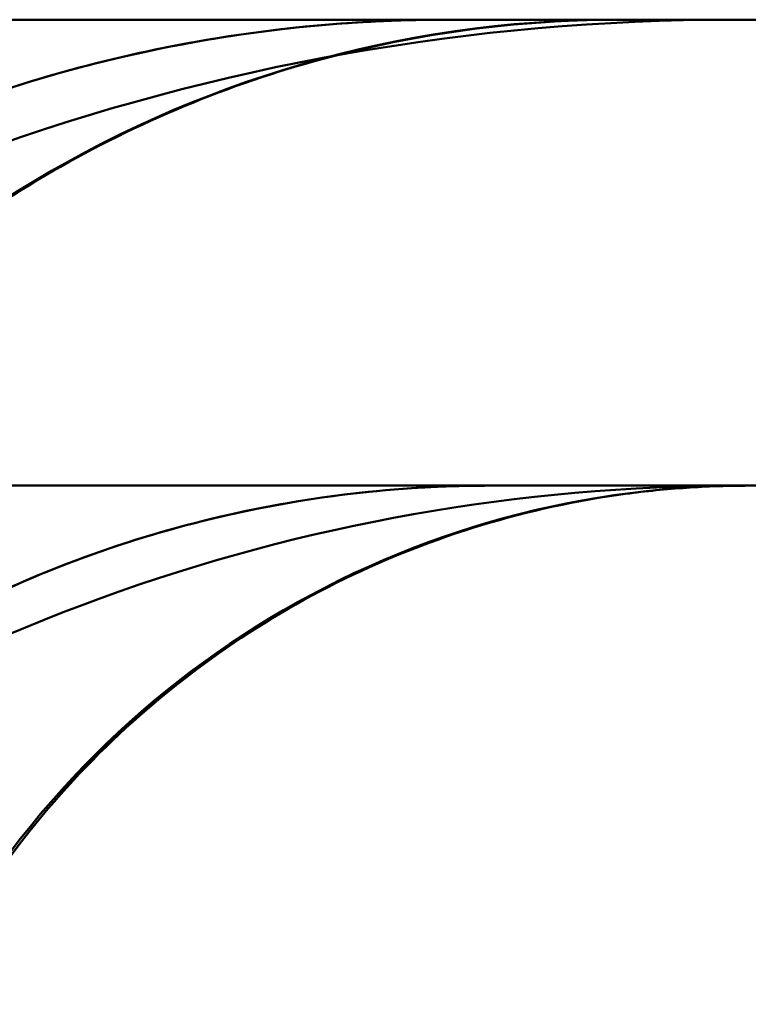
# Model space of a CAD drawing. Header units: millimetres. Extents: x 3278 to 6066, y 2420 to 4375.
# Tile 653 of 656: x 5750.36 to 5756.62, y 4209.78 to 4218.23. Entities that reach past the tile are written whole.
import ezdxf

# ---------------------------------------------------------------- set-up
doc = ezdxf.new("R2010")
doc.units = ezdxf.units.MM
doc.linetypes.add('DASHED', pattern=[0.2067, 0.1654, -0.0413])
for name, color, linetype, lineweight in [('Sichtbare Kanten(DIN)', 7, 'Continuous', 50), ('Sichtbare tangentiale Kanten(DIN)', 7, 'Continuous', 50), ('Verdeckte Kanten(DIN)', 7, 'DASHED', 35), ('Verdeckte tangentiale Kanten(DIN)', 7, 'DASHED', 35)]:
    doc.layers.add(name, color=color, linetype=linetype, lineweight=lineweight)

msp = doc.modelspace()

# ---------------------------------------------------------------- linework, layer by layer
at = {"layer": 'Sichtbare Kanten(DIN)'}
for p, q in [((5756.4819, 4218.2277), (5754.0262, 4218.2277)), ((5771.4037, 4218.2277), (5756.4819, 4218.2277)), ((5756.5347, 4214.2277), (5754.3946, 4214.2277)), ((5756.5347, 4214.2277), (5771.4037, 4214.2277))]:
    msp.add_line(p, q, dxfattribs=at)
for centre, radius, start, end in [((5756.4819, 4199.2277), 19, 90, 129.99999), ((5754.0262, 4205.9748), 12.2528, 90.00001, 130.00111), ((5756.5347, 4198.2277), 16, 90, 129.99999), ((5754.3946, 4204.1076), 10.1201, 89.99999, 129.99999)]:
    msp.add_arc(centre, radius, start, end, dxfattribs=at)
for points, knots in [([(5755.4769, 4218.2277), (5755.4742, 4218.2277), (5755.4715, 4218.2277), (5754.6312, 4218.2249), (5753.7816, 4218.111), (5752.1602, 4217.6738), (5751.3719, 4217.346), (5749.9184, 4216.5065), (5749.241, 4215.9872), (5747.9212, 4214.6711), (5747.3041, 4213.8201), (5746.8419, 4212.9068)], [0.126882, 0.126882, 0.126882, 0.126882, 0.127677, 0.127677, 0.380043, 0.380043, 0.632177, 0.632177, 0.884304, 0.884304, 1.19233, 1.19233, 1.19233, 1.19233]), ([(5747.8847, 4216.5774), (5747.8847, 4216.5774), (5747.8847, 4216.5774), (5747.8847, 4216.5774), (5747.8882, 4216.5794), (5747.901, 4216.5869), (5747.9107, 4216.5924), (5747.9369, 4216.6075), (5747.9549, 4216.6178), (5748.0039, 4216.6457), (5748.0372, 4216.6644), (5748.1324, 4216.7174), (5748.1979, 4216.7531), (5748.3981, 4216.8598), (5748.5391, 4216.9317), (5749.0014, 4217.1558), (5749.3366, 4217.3009), (5750.4111, 4217.7089), (5751.1851, 4217.9207), (5752.6465, 4218.1695), (5753.337, 4218.2277), (5754.0216, 4218.2277)], [0, 0, 0, 0, 0.0001389, 0.0001389, 0.0073864, 0.0073864, 0.0149519, 0.0149519, 0.024667, 0.024667, 0.0393673, 0.0393673, 0.0648641, 0.0648641, 0.1153542, 0.1153542, 0.2274024, 0.2274024, 0.4676851, 0.4676851, 0.6760333, 0.6760333, 0.6760333, 0.6760333]), ([(5755.4913, 4218.2277), (5755.4827, 4218.2277), (5755.4741, 4218.2277), (5755.4654, 4218.2277), (5755.464, 4218.2277), (5755.4626, 4218.2277), (5755.4612, 4218.2277), (5755.4539, 4218.2277), (5755.4465, 4218.2277), (5755.439, 4218.2277), (5755.4362, 4218.2277), (5755.4334, 4218.2277), (5755.4306, 4218.2277), (5755.4245, 4218.2277), (5755.4183, 4218.2277), (5755.4122, 4218.2277), (5755.4032, 4218.2277), (5755.3941, 4218.2277), (5755.385, 4218.2277), (5755.3792, 4218.2277), (5755.3734, 4218.2277), (5755.3676, 4218.2277), (5755.3643, 4218.2277), (5755.3609, 4218.2277), (5755.3576, 4218.2277), (5755.3484, 4218.2277), (5755.3392, 4218.2277), (5755.3301, 4218.2277), (5755.3209, 4218.2277), (5755.3117, 4218.2277), (5755.3026, 4218.2277), (5755.2934, 4218.2277), (5755.2843, 4218.2277), (5755.2752, 4218.2277), (5755.2661, 4218.2277), (5755.2569, 4218.2277), (5755.2479, 4218.2277), (5755.2454, 4218.2277), (5755.2429, 4218.2277), (5755.2404, 4218.2277), (5755.2339, 4218.2277), (5755.2273, 4218.2277), (5755.2208, 4218.2277), (5755.2117, 4218.2277), (5755.2028, 4218.2277), (5755.1938, 4218.2277), (5755.1849, 4218.2277), (5755.176, 4218.2277), (5755.1672, 4218.2277), (5755.1584, 4218.2277), (5755.1496, 4218.2277), (5755.1408, 4218.2277), (5755.1321, 4218.2277), (5755.1234, 4218.2277), (5755.1148, 4218.2277), (5755.1062, 4218.2277), (5755.0976, 4218.2277), (5755.0891, 4218.2277), (5755.0806, 4218.2277), (5755.0721, 4218.2277), (5755.0637, 4218.2277), (5755.0553, 4218.2277), (5755.047, 4218.2277), (5755.0387, 4218.2277), (5755.0305, 4218.2277), (5755.0223, 4218.2277), (5755.0141, 4218.2277), (5755.0096, 4218.2277), (5755.0051, 4218.2277), (5755.0006, 4218.2277), (5754.997, 4218.2277), (5754.9935, 4218.2277), (5754.9899, 4218.2277), (5754.9262, 4218.2277), (5754.8666, 4218.2277), (5754.811, 4218.2277), (5754.8045, 4218.2277), (5754.7981, 4218.2277), (5754.7917, 4218.2277), (5754.7913, 4218.2277), (5754.7909, 4218.2277), (5754.7905, 4218.2277), (5754.7837, 4218.2277), (5754.777, 4218.2277), (5754.7704, 4218.2277), (5754.7638, 4218.2277), (5754.7572, 4218.2277), (5754.7507, 4218.2277), (5754.7442, 4218.2277), (5754.7377, 4218.2277), (5754.7314, 4218.2277), (5754.725, 4218.2277), (5754.7187, 4218.2277), (5754.7124, 4218.2277), (5754.7061, 4218.2277), (5754.6999, 4218.2277), (5754.6937, 4218.2277), (5754.6875, 4218.2277), (5754.6814, 4218.2277), (5754.6753, 4218.2277), (5754.6693, 4218.2277), (5754.6632, 4218.2277), (5754.6572, 4218.2277), (5754.6512, 4218.2277), (5754.6453, 4218.2277), (5754.6393, 4218.2277), (5754.6334, 4218.2277), (5754.6275, 4218.2277), (5754.6216, 4218.2277), (5754.6186, 4218.2277), (5754.6155, 4218.2277), (5754.6124, 4218.2277), (5754.6097, 4218.2277), (5754.6069, 4218.2277), (5754.6041, 4218.2277), (5754.5575, 4218.2277), (5754.5124, 4218.2277), (5754.4676, 4218.2277), (5754.462, 4218.2277), (5754.4563, 4218.2277), (5754.4507, 4218.2277), (5754.4498, 4218.2277), (5754.4489, 4218.2277), (5754.4479, 4218.2277), (5754.4432, 4218.2277), (5754.4385, 4218.2277), (5754.4338, 4218.2277), (5754.4282, 4218.2277), (5754.4225, 4218.2277), (5754.4169, 4218.2277), (5754.4112, 4218.2277), (5754.4056, 4218.2277), (5754.3999, 4218.2277), (5754.3942, 4218.2277), (5754.3885, 4218.2277), (5754.3829, 4218.2277), (5754.3772, 4218.2277), (5754.3715, 4218.2277), (5754.3657, 4218.2277), (5754.36, 4218.2277), (5754.3543, 4218.2277), (5754.3485, 4218.2277), (5754.3428, 4218.2277), (5754.337, 4218.2277), (5754.3312, 4218.2277), (5754.3254, 4218.2277), (5754.3196, 4218.2277), (5754.3138, 4218.2277), (5754.308, 4218.2277), (5754.3021, 4218.2277), (5754.2963, 4218.2277), (5754.2926, 4218.2277), (5754.289, 4218.2277), (5754.2853, 4218.2277), (5754.2831, 4218.2277), (5754.2808, 4218.2277), (5754.2786, 4218.2277), (5754.2299, 4218.2277), (5754.1804, 4218.2277), (5754.1344, 4218.2277), (5754.1305, 4218.2277), (5754.1267, 4218.2277), (5754.1229, 4218.2277), (5754.1209, 4218.2277), (5754.1188, 4218.2277), (5754.1167, 4218.2277), (5754.1108, 4218.2277), (5754.1051, 4218.2277), (5754.0994, 4218.2277), (5754.0948, 4218.2277), (5754.0903, 4218.2277), (5754.0859, 4218.2277), (5754.0849, 4218.2277), (5754.0838, 4218.2277), (5754.0828, 4218.2277), (5754.0773, 4218.2277), (5754.072, 4218.2277), (5754.067, 4218.2277), (5754.0623, 4218.2277), (5754.0579, 4218.2277), (5754.0536, 4218.2277), (5754.0532, 4218.2277), (5754.0529, 4218.2277), (5754.0525, 4218.2277), (5754.048, 4218.2277), (5754.0438, 4218.2277), (5754.04, 4218.2277), (5754.0398, 4218.2277), (5754.0396, 4218.2277), (5754.0394, 4218.2277), (5754.0355, 4218.2277), (5754.0321, 4218.2277), (5754.0293, 4218.2277), (5754.0292, 4218.2277), (5754.0292, 4218.2277), (5754.0292, 4218.2277), (5754.0263, 4218.2277), (5754.0241, 4218.2277), (5754.0228, 4218.2277), (5754.0224, 4218.2277), (5754.0218, 4218.2277), (5754.0216, 4218.2277)], [0, 0, 0, 0, 2.133332, 2.133332, 2.133332, 2.470782, 2.470782, 2.470782, 4.265614, 4.265614, 4.265614, 4.941573, 4.941573, 4.941573, 6.397857, 6.397857, 6.397857, 8.529714, 8.529714, 8.529714, 9.883135, 9.883135, 9.883135, 10.660983, 10.660983, 10.660983, 12.791868, 12.791868, 12.791868, 14.922569, 14.922569, 14.922569, 17.053166, 17.053166, 17.053166, 19.183705, 19.183705, 19.183705, 19.766273, 19.766273, 19.766273, 21.314229, 21.314229, 21.314229, 23.44475, 23.44475, 23.44475, 25.575232, 25.575232, 25.575232, 27.705567, 27.705567, 27.705567, 29.835563, 29.835563, 29.835563, 31.964942, 31.964942, 31.964942, 34.093357, 34.093357, 34.093357, 36.220425, 36.220425, 36.220425, 38.345767, 38.345767, 38.345767, 39.532546, 39.532546, 39.532546, 40.469044, 40.469044, 40.469044, 57.335976, 57.335976, 57.335976, 59.298819, 59.298819, 59.298819, 59.423675, 59.423675, 59.423675, 61.505852, 61.505852, 61.505852, 63.582495, 63.582495, 63.582495, 65.653736, 65.653736, 65.653736, 67.719864, 67.719864, 67.719864, 69.781315, 69.781315, 69.781315, 71.838658, 71.838658, 71.838658, 73.89256, 73.89256, 73.89256, 75.94373, 75.94373, 75.94373, 77.992817, 77.992817, 77.992817, 79.065092, 79.065092, 79.065092, 80.040394, 80.040394, 80.040394, 96.431026, 96.431026, 96.431026, 98.48936, 98.48936, 98.48936, 98.831365, 98.831365, 98.831365, 100.551775, 100.551775, 100.551775, 102.618908, 102.618908, 102.618908, 104.691403, 104.691403, 104.691403, 106.769912, 106.769912, 106.769912, 108.855094, 108.855094, 108.855094, 110.947608, 110.947608, 110.947608, 113.048114, 113.048114, 113.048114, 115.157269, 115.157269, 115.157269, 117.275742, 117.275742, 117.275742, 118.597638, 118.597638, 118.597638, 119.404324, 119.404324, 119.404324, 136.906149, 136.906149, 136.906149, 138.363911, 138.363911, 138.363911, 139.167381, 139.167381, 139.167381, 141.449323, 141.449323, 141.449323, 143.30548, 143.30548, 143.30548, 143.753966, 143.753966, 143.753966, 146.080169, 146.080169, 146.080169, 148.247047, 148.247047, 148.247047, 148.428847, 148.428847, 148.428847, 150.717832, 150.717832, 150.717832, 150.833211, 150.833211, 150.833211, 153.188616, 153.188616, 153.188616, 153.213059, 153.213059, 153.213059, 155.657387, 155.657387, 155.657387, 156.530581, 156.530581, 156.530581, 156.530581]), ([(5748.523, 4214.2277), (5750.7853, 4214.2277), (5752.5897, 4214.2277), (5755.2454, 4214.2277), (5756.0912, 4214.2277), (5756.5347, 4214.2277), (5756.5899, 4214.2277), (5756.6132, 4214.2277), (5756.6157, 4214.2277), (5756.6177, 4214.2277), (5756.6181, 4214.2277), (5756.6185, 4214.2277), (5756.6186, 4214.2277), (5756.6188, 4214.2277), (5756.6189, 4214.2277), (5756.6191, 4214.2277), (5756.6191, 4214.2277), (5756.6191, 4214.2277), (5756.6191, 4214.2277), (5756.6192, 4214.2277), (5756.6192, 4214.2277), (5756.6192, 4214.2277), (5756.6192, 4214.2277), (5756.6192, 4214.2277)], [0, 0, 0, 0, 1.113169, 1.113169, 2.293852, 2.293852, 2.643676, 2.643676, 2.709225, 2.709225, 2.733806, 2.733806, 2.743023, 2.743023, 2.746461, 2.746461, 2.746891, 2.746891, 2.747105, 2.747105, 2.747213, 2.747213, 2.74724, 2.74724, 2.74724, 2.74724]), ([(5749.3418, 4212.876), (5749.3418, 4212.876), (5749.3418, 4212.876), (5749.3418, 4212.876), (5749.3457, 4212.8783), (5749.3603, 4212.8867), (5749.3713, 4212.893), (5749.4013, 4212.9101), (5749.4219, 4212.9218), (5749.4782, 4212.9533), (5749.5166, 4212.9746), (5749.6267, 4213.0345), (5749.7027, 4213.0748), (5749.9364, 4213.1945), (5750.102, 4213.2742), (5750.6409, 4213.5147), (5751.0322, 4213.6622), (5752.1975, 4214.0192), (5753.0059, 4214.1642), (5754.0006, 4214.222), (5754.1955, 4214.2277), (5754.3905, 4214.2277)], [0, 0, 0, 0, 0.0002175, 0.0002175, 0.0084601, 0.0084601, 0.0171246, 0.0171246, 0.028264, 0.028264, 0.0451746, 0.0451746, 0.0746674, 0.0746674, 0.1334353, 0.1334353, 0.2620042, 0.2620042, 0.5084512, 0.5084512, 0.5685651, 0.5685651, 0.5685651, 0.5685651]), ([(5756.5932, 4214.2277), (5756.5888, 4214.2276), (5756.5844, 4214.2276), (5756.5694, 4214.2276), (5756.5587, 4214.2275), (5756.5267, 4214.2272), (5756.5054, 4214.2269), (5756.4401, 4214.2258), (5756.3961, 4214.2247), (5756.2642, 4214.2202), (5756.1763, 4214.2157), (5755.9138, 4214.198), (5755.7393, 4214.1804), (5754.7326, 4214.045), (5753.9077, 4213.7956), (5752.4026, 4213.0609), (5751.7033, 4212.5687), (5750.487, 4211.384), (5749.9615, 4210.6683), (5749.5718, 4209.8985)], [0.1521933, 0.1521933, 0.1521933, 0.1521933, 0.1535206, 0.1535206, 0.1567237, 0.1567237, 0.1631297, 0.1631297, 0.1763611, 0.1763611, 0.2027936, 0.2027936, 0.2554344, 0.2554344, 0.5080938, 0.5080938, 0.7588103, 0.7588103, 1.018576, 1.018576, 1.018576, 1.018576]), ([(5756.6101, 4214.2277), (5756.5961, 4214.2277), (5756.5821, 4214.2277), (5756.568, 4214.2277), (5756.5538, 4214.2277), (5756.5395, 4214.2277), (5756.5251, 4214.2277), (5756.5207, 4214.2277), (5756.5162, 4214.2277), (5756.5117, 4214.2277), (5756.5017, 4214.2277), (5756.4916, 4214.2277), (5756.4816, 4214.2277), (5756.467, 4214.2277), (5756.4523, 4214.2277), (5756.4376, 4214.2277), (5756.4285, 4214.2277), (5756.4194, 4214.2277), (5756.4103, 4214.2277), (5756.4047, 4214.2277), (5756.3991, 4214.2277), (5756.3936, 4214.2277), (5756.3495, 4214.2277), (5756.3055, 4214.2277), (5756.2621, 4214.2277), (5756.2476, 4214.2277), (5756.2332, 4214.2277), (5756.2188, 4214.2277), (5756.2153, 4214.2277), (5756.2118, 4214.2277), (5756.2083, 4214.2277), (5756.1974, 4214.2277), (5756.1866, 4214.2277), (5756.1759, 4214.2277), (5756.1617, 4214.2277), (5756.1475, 4214.2277), (5756.1334, 4214.2277), (5756.1193, 4214.2277), (5756.1053, 4214.2277), (5756.0914, 4214.2277), (5756.0775, 4214.2277), (5756.0637, 4214.2277), (5756.05, 4214.2277), (5756.0363, 4214.2277), (5756.0226, 4214.2277), (5756.0091, 4214.2277), (5755.9956, 4214.2277), (5755.9821, 4214.2277), (5755.9688, 4214.2277), (5755.9554, 4214.2277), (5755.9422, 4214.2277), (5755.9291, 4214.2277), (5755.9159, 4214.2277), (5755.9029, 4214.2277), (5755.89, 4214.2277), (5755.877, 4214.2277), (5755.8642, 4214.2277), (5755.8515, 4214.2277), (5755.8452, 4214.2277), (5755.8389, 4214.2277), (5755.8326, 4214.2277), (5755.8263, 4214.2277), (5755.8199, 4214.2277), (5755.8136, 4214.2277), (5755.7134, 4214.2277), (5755.6203, 4214.2277), (5755.5337, 4214.2277), (5755.5257, 4214.2277), (5755.5176, 4214.2277), (5755.5097, 4214.2277), (5755.507, 4214.2277), (5755.5043, 4214.2277), (5755.5016, 4214.2277), (5755.4909, 4214.2277), (5755.4804, 4214.2277), (5755.47, 4214.2277), (5755.4595, 4214.2277), (5755.4492, 4214.2277), (5755.439, 4214.2277), (5755.4287, 4214.2277), (5755.4186, 4214.2277), (5755.4085, 4214.2277), (5755.3984, 4214.2277), (5755.3884, 4214.2277), (5755.3785, 4214.2277), (5755.3686, 4214.2277), (5755.3588, 4214.2277), (5755.3491, 4214.2277), (5755.3393, 4214.2277), (5755.3296, 4214.2277), (5755.32, 4214.2277), (5755.3104, 4214.2277), (5755.3009, 4214.2277), (5755.2914, 4214.2277), (5755.2819, 4214.2277), (5755.2725, 4214.2277), (5755.2631, 4214.2277), (5755.2538, 4214.2277), (5755.2445, 4214.2277), (5755.2353, 4214.2277), (5755.2353, 4214.2277), (5755.2352, 4214.2277), (5755.2352, 4214.2277), (5755.2259, 4214.2277), (5755.2167, 4214.2277), (5755.2075, 4214.2277), (5755.1433, 4214.2277), (5755.0814, 4214.2277), (5755.0207, 4214.2277), (5755.012, 4214.2277), (5755.0033, 4214.2277), (5754.9947, 4214.2277), (5754.9926, 4214.2277), (5754.9906, 4214.2277), (5754.9885, 4214.2277), (5754.9819, 4214.2277), (5754.9754, 4214.2277), (5754.9688, 4214.2277), (5754.9602, 4214.2277), (5754.9517, 4214.2277), (5754.9431, 4214.2277), (5754.9345, 4214.2277), (5754.926, 4214.2277), (5754.9174, 4214.2277), (5754.9089, 4214.2277), (5754.9004, 4214.2277), (5754.8919, 4214.2277), (5754.8834, 4214.2277), (5754.8749, 4214.2277), (5754.8664, 4214.2277), (5754.8579, 4214.2277), (5754.8494, 4214.2277), (5754.841, 4214.2277), (5754.8325, 4214.2277), (5754.824, 4214.2277), (5754.8156, 4214.2277), (5754.8072, 4214.2277), (5754.7987, 4214.2277), (5754.7903, 4214.2277), (5754.7819, 4214.2277), (5754.7735, 4214.2277), (5754.7651, 4214.2277), (5754.761, 4214.2277), (5754.7569, 4214.2277), (5754.7529, 4214.2277), (5754.7485, 4214.2277), (5754.7442, 4214.2277), (5754.7399, 4214.2277), (5754.6895, 4214.2277), (5754.6394, 4214.2277), (5754.5912, 4214.2277), (5754.5878, 4214.2277), (5754.5845, 4214.2277), (5754.5812, 4214.2277), (5754.5765, 4214.2277), (5754.5719, 4214.2277), (5754.5672, 4214.2277), (5754.5593, 4214.2277), (5754.5515, 4214.2277), (5754.5437, 4214.2277), (5754.5381, 4214.2277), (5754.5325, 4214.2277), (5754.5269, 4214.2277), (5754.5249, 4214.2277), (5754.5228, 4214.2277), (5754.5208, 4214.2277), (5754.5132, 4214.2277), (5754.5058, 4214.2277), (5754.4986, 4214.2277), (5754.4913, 4214.2277), (5754.4842, 4214.2277), (5754.4773, 4214.2277), (5754.477, 4214.2277), (5754.4767, 4214.2277), (5754.4764, 4214.2277), (5754.4698, 4214.2277), (5754.4634, 4214.2277), (5754.4572, 4214.2277), (5754.4508, 4214.2277), (5754.4446, 4214.2277), (5754.4386, 4214.2277), (5754.4365, 4214.2277), (5754.4345, 4214.2277), (5754.4324, 4214.2277), (5754.4288, 4214.2277), (5754.4252, 4214.2277), (5754.4219, 4214.2277), (5754.4166, 4214.2277), (5754.4118, 4214.2277), (5754.4075, 4214.2277), (5754.4047, 4214.2277), (5754.402, 4214.2277), (5754.3997, 4214.2277), (5754.3986, 4214.2277), (5754.3975, 4214.2277), (5754.3965, 4214.2277), (5754.394, 4214.2277), (5754.3921, 4214.2277), (5754.3912, 4214.2277), (5754.391, 4214.2277), (5754.3908, 4214.2277), (5754.3907, 4214.2277), (5754.3906, 4214.2277), (5754.3905, 4214.2277), (5754.3905, 4214.2277)], [0.026018, 0.026018, 0.026018, 0.026018, 2.127287, 2.127287, 2.127287, 4.254177, 4.254177, 4.254177, 4.913165, 4.913165, 4.913165, 6.380737, 6.380737, 6.380737, 8.506723, 8.506723, 8.506723, 9.826332, 9.826332, 9.826332, 10.632268, 10.632268, 10.632268, 17.007656, 17.007656, 17.007656, 19.132449, 19.132449, 19.132449, 19.652663, 19.652663, 19.652663, 21.257095, 21.257095, 21.257095, 23.381629, 23.381629, 23.381629, 25.506096, 25.506096, 25.506096, 27.63053, 27.63053, 27.63053, 29.754952, 29.754952, 29.754952, 31.879365, 31.879365, 31.879365, 34.003764, 34.003764, 34.003764, 36.128147, 36.128147, 36.128147, 38.252527, 38.252527, 38.252527, 39.305326, 39.305326, 39.305326, 40.37693, 40.37693, 40.37693, 57.373138, 57.373138, 57.373138, 58.95799, 58.95799, 58.95799, 59.497824, 59.497824, 59.497824, 61.622565, 61.622565, 61.622565, 63.747372, 63.747372, 63.747372, 65.872254, 65.872254, 65.872254, 67.99722, 67.99722, 67.99722, 70.122278, 70.122278, 70.122278, 72.247429, 72.247429, 72.247429, 74.372669, 74.372669, 74.372669, 76.497984, 76.497984, 76.497984, 78.610653, 78.610653, 78.610653, 78.623358, 78.623358, 78.623358, 80.748792, 80.748792, 80.748792, 95.628268, 95.628268, 95.628268, 97.754068, 97.754068, 97.754068, 98.263316, 98.263316, 98.263316, 99.879899, 99.879899, 99.879899, 102.005756, 102.005756, 102.005756, 104.131639, 104.131639, 104.131639, 106.257544, 106.257544, 106.257544, 108.383469, 108.383469, 108.383469, 110.509411, 110.509411, 110.509411, 112.635366, 112.635366, 112.635366, 114.761328, 114.761328, 114.761328, 116.887291, 116.887291, 116.887291, 117.915979, 117.915979, 117.915979, 119.013249, 119.013249, 119.013249, 131.767977, 131.767977, 131.767977, 132.655477, 132.655477, 132.655477, 133.893389, 133.893389, 133.893389, 136.018601, 136.018601, 136.018601, 137.568642, 137.568642, 137.568642, 138.143568, 138.143568, 138.143568, 140.268221, 140.268221, 140.268221, 142.392501, 142.392501, 142.392501, 142.481808, 142.481808, 142.481808, 144.516335, 144.516335, 144.516335, 146.639648, 146.639648, 146.639648, 147.394978, 147.394978, 147.394978, 148.762214, 148.762214, 148.762214, 150.883493, 150.883493, 150.883493, 152.30815, 152.30815, 152.30815, 153.003075, 153.003075, 153.003075, 154.764729, 154.764729, 154.764729, 155.116963, 155.116963, 155.116963, 155.501113, 155.501113, 155.501113, 155.501113]), ([(5756.6046, 4214.2277), (5756.61, 4214.2277), (5756.6138, 4214.2277), (5756.6159, 4214.2277), (5756.616, 4214.2277), (5756.616, 4214.2277), (5756.616, 4214.2277), (5756.617, 4214.2277), (5756.6177, 4214.2277), (5756.618, 4214.2277)], [63.590389, 63.590389, 63.590389, 63.590389, 64.359187, 64.359187, 64.359187, 64.369798, 64.369798, 64.369798, 64.728825, 64.728825, 64.728825, 64.728825])]:
    msp.add_open_spline(points, degree=3, knots=knots, dxfattribs=at)
at = {"layer": 'Sichtbare tangentiale Kanten(DIN)'}
for centre, major_axis, ratio, start_param, end_param in [((5755.4913, 4208.5037), (0, 9.7241), 0.999762, 0.002403, 1.111692), ((5755.4913, 4208.4013), (0, 9.8264), 0.999762, 0, 0.000002), ((5756.6046, 4206.2972), (0, 7.9305), 0.999545, 0.002485, 1.116765)]:
    msp.add_ellipse(centre, major_axis=major_axis, ratio=ratio, start_param=start_param, end_param=end_param, dxfattribs=at)
for points, knots in [([(5716.7997, 4218.2277), (5717.1252, 4218.2277), (5717.4507, 4218.2277), (5717.7761, 4218.2277), (5717.7941, 4218.2277), (5717.812, 4218.2277), (5717.8299, 4218.2277), (5718.1406, 4218.2277), (5718.4512, 4218.2277), (5718.7618, 4218.2277), (5718.802, 4218.2277), (5718.8422, 4218.2277), (5718.8823, 4218.2277), (5719.2391, 4218.2277), (5719.5958, 4218.2277), (5719.9523, 4218.2277), (5720.2123, 4218.2277), (5720.4721, 4218.2277), (5720.7319, 4218.2277), (5720.8367, 4218.2277), (5720.9415, 4218.2277), (5721.0463, 4218.2277), (5721.4189, 4218.2277), (5721.7913, 4218.2277), (5722.1632, 4218.2277), (5722.3415, 4218.2277), (5722.5197, 4218.2277), (5722.6978, 4218.2277), (5722.8979, 4218.2277), (5723.0979, 4218.2277), (5723.2978, 4218.2277), (5723.6798, 4218.2277), (5724.0612, 4218.2277), (5724.4418, 4218.2277), (5724.5129, 4218.2277), (5724.5839, 4218.2277), (5724.6549, 4218.2277), (5724.9673, 4218.2277), (5725.2791, 4218.2277), (5725.5902, 4218.2277), (5726.3586, 4218.2277), (5727.123, 4218.2277), (5727.8816, 4218.2277), (5728.0947, 4218.2277), (5728.3074, 4218.2277), (5728.5196, 4218.2277), (5728.6866, 4218.2277), (5728.8532, 4218.2277), (5729.0196, 4218.2277), (5729.398, 4218.2277), (5729.7748, 4218.2277), (5730.1497, 4218.2277), (5730.5253, 4218.2277), (5730.8989, 4218.2277), (5731.2704, 4218.2277), (5731.6082, 4218.2277), (5731.9442, 4218.2277), (5732.2783, 4218.2277), (5732.3122, 4218.2277), (5732.346, 4218.2277), (5732.3798, 4218.2277), (5732.7476, 4218.2277), (5733.113, 4218.2277), (5733.476, 4218.2277), (5733.839, 4218.2277), (5734.1995, 4218.2277), (5734.5574, 4218.2277), (5734.9152, 4218.2277), (5735.2703, 4218.2277), (5735.6225, 4218.2277), (5735.7099, 4218.2277), (5735.7971, 4218.2277), (5735.8842, 4218.2277), (5736.148, 4218.2277), (5736.4102, 4218.2277), (5736.6706, 4218.2277), (5737.0171, 4218.2277), (5737.3605, 4218.2277), (5737.7007, 4218.2277), (5738.0411, 4218.2277), (5738.3783, 4218.2277), (5738.712, 4218.2277), (5738.9073, 4218.2277), (5739.1015, 4218.2277), (5739.2944, 4218.2277), (5739.4314, 4218.2277), (5739.5678, 4218.2277), (5739.7035, 4218.2277), (5741.3418, 4218.2277), (5742.8889, 4218.2277), (5744.324, 4218.2277), (5744.6117, 4218.2277), (5744.895, 4218.2277), (5745.1735, 4218.2277), (5745.2381, 4218.2277), (5745.3025, 4218.2277), (5745.3667, 4218.2277), (5745.5792, 4218.2277), (5745.7889, 4218.2277), (5745.9957, 4218.2277), (5746.2653, 4218.2277), (5746.5301, 4218.2277), (5746.7898, 4218.2277), (5747.05, 4218.2277), (5747.3051, 4218.2277), (5747.555, 4218.2277), (5747.6896, 4218.2277), (5747.8227, 4218.2277), (5747.9542, 4218.2277), (5748.0672, 4218.2277), (5748.1791, 4218.2277), (5748.2898, 4218.2277), (5748.7699, 4218.2277), (5749.2285, 4218.2277), (5749.6645, 4218.2277), (5749.8456, 4218.2277), (5750.0228, 4218.2277), (5750.196, 4218.2277), (5750.2316, 4218.2277), (5750.2671, 4218.2277), (5750.3023, 4218.2277), (5750.5094, 4218.2277), (5750.7107, 4218.2277), (5750.906, 4218.2277), (5751.1016, 4218.2277), (5751.2911, 4218.2277), (5751.4746, 4218.2277), (5751.6583, 4218.2277), (5751.8359, 4218.2277), (5752.0072, 4218.2277), (5752.0254, 4218.2277), (5752.0434, 4218.2277), (5752.0614, 4218.2277), (5752.2137, 4218.2277), (5752.3609, 4218.2277), (5752.5029, 4218.2277), (5752.6619, 4218.2277), (5752.8145, 4218.2277), (5752.9605, 4218.2277), (5753.1066, 4218.2277), (5753.2462, 4218.2277), (5753.379, 4218.2277), (5753.4276, 4218.2277), (5753.4753, 4218.2277), (5753.5221, 4218.2277), (5753.6033, 4218.2277), (5753.6818, 4218.2277), (5753.7575, 4218.2277), (5753.9963, 4218.2277), (5754.2084, 4218.2277), (5754.3937, 4218.2277), (5754.4515, 4218.2277), (5754.5067, 4218.2277), (5754.5593, 4218.2277), (5754.5908, 4218.2277), (5754.6213, 4218.2277), (5754.6508, 4218.2277), (5754.7295, 4218.2277), (5754.8016, 4218.2277), (5754.8676, 4218.2277), (5754.8852, 4218.2277), (5754.9023, 4218.2277), (5754.919, 4218.2277), (5754.9644, 4218.2277), (5755.0065, 4218.2277), (5755.0456, 4218.2277), (5755.095, 4218.2277), (5755.1395, 4218.2277), (5755.1795, 4218.2277), (5755.1821, 4218.2277), (5755.1848, 4218.2277), (5755.1874, 4218.2277), (5755.2288, 4218.2277), (5755.265, 4218.2277), (5755.2968, 4218.2277), (5755.3171, 4218.2277), (5755.3355, 4218.2277), (5755.3523, 4218.2277), (5755.3614, 4218.2277), (5755.3701, 4218.2277), (5755.3782, 4218.2277), (5755.4011, 4218.2277), (5755.4203, 4218.2277), (5755.4362, 4218.2277), (5755.4425, 4218.2277), (5755.4483, 4218.2277), (5755.4537, 4218.2277), (5755.4616, 4218.2277), (5755.4684, 4218.2277), (5755.4742, 4218.2277), (5755.4814, 4218.2277), (5755.4871, 4218.2277), (5755.4913, 4218.2277)], [0.009465, 0.009465, 0.009465, 0.009465, 0.986459, 0.986459, 0.986459, 1.040274, 1.040274, 1.040274, 1.972918, 1.972918, 1.972918, 2.093536, 2.093536, 2.093536, 3.164869, 3.164869, 3.164869, 3.945868, 3.945868, 3.945868, 4.260986, 4.260986, 4.260986, 5.381656, 5.381656, 5.381656, 5.918751, 5.918751, 5.918751, 6.522367, 6.522367, 6.522367, 7.676279, 7.676279, 7.676279, 7.891669, 7.891669, 7.891669, 8.839373, 8.839373, 8.839373, 11.179976, 11.179976, 11.179976, 11.837505, 11.837505, 11.837505, 12.354981, 12.354981, 12.354981, 13.532243, 13.532243, 13.532243, 14.711414, 14.711414, 14.711414, 15.783345, 15.783345, 15.783345, 15.891948, 15.891948, 15.891948, 17.073204, 17.073204, 17.073204, 18.254705, 18.254705, 18.254705, 19.43608, 19.43608, 19.43608, 19.72918, 19.72918, 19.72918, 20.617687, 20.617687, 20.617687, 21.799785, 21.799785, 21.799785, 22.982621, 22.982621, 22.982621, 23.675022, 23.675022, 23.675022, 24.166549, 24.166549, 24.166549, 30.100738, 30.100738, 30.100738, 31.290479, 31.290479, 31.290479, 31.566689, 31.566689, 31.566689, 32.48163, 32.48163, 32.48163, 33.67438, 33.67438, 33.67438, 34.868967, 34.868967, 34.868967, 35.51253, 35.51253, 35.51253, 36.065244, 36.065244, 36.065244, 38.462308, 38.462308, 38.462308, 39.458363, 39.458363, 39.458363, 39.663078, 39.663078, 39.663078, 40.865542, 40.865542, 40.865542, 42.069852, 42.069852, 42.069852, 43.276329, 43.276329, 43.276329, 43.4042, 43.4042, 43.4042, 44.485186, 44.485186, 44.485186, 45.695672, 45.695672, 45.695672, 46.906969, 46.906969, 46.906969, 47.350039, 47.350039, 47.350039, 48.118264, 48.118264, 48.118264, 50.540254, 50.540254, 50.540254, 51.295878, 51.295878, 51.295878, 51.747469, 51.747469, 51.747469, 52.948028, 52.948028, 52.948028, 53.26879, 53.26879, 53.26879, 54.13888, 54.13888, 54.13888, 55.241708, 55.241708, 55.241708, 55.315706, 55.315706, 55.315706, 56.475906, 56.475906, 56.475906, 57.214604, 57.214604, 57.214604, 57.616658, 57.616658, 57.616658, 58.740592, 58.740592, 58.740592, 59.18756, 59.18756, 59.18756, 59.853128, 59.853128, 59.853128, 60.691716, 60.691716, 60.691716, 60.691716]), ([(5754.0216, 4218.2277), (5754.0215, 4218.2277), (5754.0215, 4218.2277), (5754.0217, 4218.2277), (5754.022, 4218.2277), (5754.0237, 4218.2277), (5754.0262, 4218.2277)], [156.530581, 156.530581, 156.530581, 156.530581, 156.892105, 156.892105, 156.892105, 158.128752, 158.128752, 158.128752, 158.128752]), ([(5754.3905, 4214.2277), (5754.3905, 4214.2277), (5754.3906, 4214.2277), (5754.3907, 4214.2277), (5754.3907, 4214.2277), (5754.3908, 4214.2277), (5754.3909, 4214.2277), (5754.3911, 4214.2277), (5754.3914, 4214.2277), (5754.3919, 4214.2277), (5754.3919, 4214.2277), (5754.3919, 4214.2277), (5754.392, 4214.2277), (5754.392, 4214.2277), (5754.392, 4214.2277), (5754.392, 4214.2277), (5754.392, 4214.2277), (5754.392, 4214.2277), (5754.392, 4214.2277), (5754.392, 4214.2277), (5754.392, 4214.2277), (5754.392, 4214.2277), (5754.392, 4214.2277), (5754.392, 4214.2277), (5754.392, 4214.2277), (5754.392, 4214.2277), (5754.392, 4214.2277), (5754.392, 4214.2277), (5754.3921, 4214.2277), (5754.3921, 4214.2277), (5754.3921, 4214.2277), (5754.3921, 4214.2277), (5754.3921, 4214.2277), (5754.3921, 4214.2277), (5754.3921, 4214.2277), (5754.3921, 4214.2277), (5754.3921, 4214.2277), (5754.3921, 4214.2277), (5754.3921, 4214.2277), (5754.3921, 4214.2277), (5754.3921, 4214.2277), (5754.3921, 4214.2277), (5754.3921, 4214.2277), (5754.3921, 4214.2277), (5754.3921, 4214.2277), (5754.3921, 4214.2277), (5754.3921, 4214.2277), (5754.3922, 4214.2277), (5754.3922, 4214.2277), (5754.3922, 4214.2277), (5754.3922, 4214.2277), (5754.3922, 4214.2277), (5754.3922, 4214.2277), (5754.3922, 4214.2277), (5754.3922, 4214.2277), (5754.3922, 4214.2277), (5754.3922, 4214.2277), (5754.3922, 4214.2277), (5754.3922, 4214.2277), (5754.3922, 4214.2277), (5754.3922, 4214.2277), (5754.3922, 4214.2277), (5754.3922, 4214.2277), (5754.3922, 4214.2277), (5754.3922, 4214.2277), (5754.3923, 4214.2277), (5754.3923, 4214.2277), (5754.3923, 4214.2277), (5754.3923, 4214.2277), (5754.3923, 4214.2277), (5754.3923, 4214.2277), (5754.3923, 4214.2277), (5754.3923, 4214.2277), (5754.3923, 4214.2277), (5754.3923, 4214.2277), (5754.3923, 4214.2277), (5754.3923, 4214.2277), (5754.3923, 4214.2277), (5754.3923, 4214.2277), (5754.3923, 4214.2277), (5754.3923, 4214.2277), (5754.3923, 4214.2277), (5754.3924, 4214.2277), (5754.3924, 4214.2277), (5754.3924, 4214.2277), (5754.3924, 4214.2277), (5754.3924, 4214.2277), (5754.3924, 4214.2277), (5754.3924, 4214.2277), (5754.3924, 4214.2277), (5754.3924, 4214.2277), (5754.3924, 4214.2277), (5754.3924, 4214.2277), (5754.3924, 4214.2277), (5754.3924, 4214.2277), (5754.3924, 4214.2277), (5754.3924, 4214.2277), (5754.3924, 4214.2277), (5754.3924, 4214.2277), (5754.3925, 4214.2277), (5754.3925, 4214.2277), (5754.3925, 4214.2277), (5754.3925, 4214.2277), (5754.3925, 4214.2277), (5754.3925, 4214.2277), (5754.3925, 4214.2277), (5754.3925, 4214.2277), (5754.3925, 4214.2277), (5754.3925, 4214.2277), (5754.3925, 4214.2277), (5754.3925, 4214.2277), (5754.3925, 4214.2277), (5754.3925, 4214.2277), (5754.3925, 4214.2277), (5754.3925, 4214.2277), (5754.3925, 4214.2277), (5754.3926, 4214.2277), (5754.3926, 4214.2277), (5754.3926, 4214.2277), (5754.3926, 4214.2277), (5754.3926, 4214.2277), (5754.3926, 4214.2277), (5754.3926, 4214.2277), (5754.3926, 4214.2277), (5754.3926, 4214.2277), (5754.3926, 4214.2277), (5754.3926, 4214.2277), (5754.3926, 4214.2277), (5754.3926, 4214.2277), (5754.3926, 4214.2277), (5754.3926, 4214.2277), (5754.3926, 4214.2277), (5754.3927, 4214.2277), (5754.3927, 4214.2277), (5754.3927, 4214.2277), (5754.3927, 4214.2277), (5754.3927, 4214.2277), (5754.3927, 4214.2277), (5754.3927, 4214.2277), (5754.3927, 4214.2277), (5754.3927, 4214.2277), (5754.3927, 4214.2277), (5754.3927, 4214.2277), (5754.3927, 4214.2277), (5754.3927, 4214.2277), (5754.3927, 4214.2277), (5754.3927, 4214.2277), (5754.3928, 4214.2277), (5754.3928, 4214.2277), (5754.3928, 4214.2277), (5754.3928, 4214.2277), (5754.3928, 4214.2277), (5754.3928, 4214.2277), (5754.3928, 4214.2277), (5754.3928, 4214.2277), (5754.3928, 4214.2277), (5754.3928, 4214.2277), (5754.3928, 4214.2277), (5754.3928, 4214.2277), (5754.3928, 4214.2277), (5754.3928, 4214.2277), (5754.3928, 4214.2277), (5754.3928, 4214.2277), (5754.3929, 4214.2277), (5754.3929, 4214.2277), (5754.3929, 4214.2277), (5754.3929, 4214.2277), (5754.3929, 4214.2277), (5754.3929, 4214.2277), (5754.3929, 4214.2277), (5754.3929, 4214.2277), (5754.3929, 4214.2277), (5754.3929, 4214.2277), (5754.3929, 4214.2277), (5754.3929, 4214.2277), (5754.3929, 4214.2277), (5754.3929, 4214.2277), (5754.393, 4214.2277), (5754.393, 4214.2277), (5754.393, 4214.2277), (5754.393, 4214.2277), (5754.393, 4214.2277), (5754.393, 4214.2277), (5754.393, 4214.2277), (5754.393, 4214.2277), (5754.393, 4214.2277), (5754.393, 4214.2277), (5754.393, 4214.2277), (5754.393, 4214.2277), (5754.393, 4214.2277), (5754.393, 4214.2277), (5754.393, 4214.2277), (5754.3931, 4214.2277), (5754.3931, 4214.2277), (5754.3931, 4214.2277), (5754.3931, 4214.2277), (5754.3931, 4214.2277), (5754.3932, 4214.2277), (5754.3932, 4214.2277), (5754.3933, 4214.2277), (5754.3933, 4214.2277), (5754.3933, 4214.2277), (5754.3933, 4214.2277), (5754.3933, 4214.2277), (5754.3933, 4214.2277), (5754.3933, 4214.2277), (5754.3933, 4214.2277), (5754.3933, 4214.2277), (5754.3933, 4214.2277), (5754.3934, 4214.2277), (5754.3934, 4214.2277), (5754.3934, 4214.2277), (5754.3934, 4214.2277), (5754.3934, 4214.2277), (5754.3934, 4214.2277), (5754.3934, 4214.2277), (5754.3934, 4214.2277), (5754.3934, 4214.2277), (5754.3934, 4214.2277), (5754.3934, 4214.2277), (5754.3934, 4214.2277), (5754.3934, 4214.2277), (5754.3934, 4214.2277), (5754.3935, 4214.2277), (5754.3935, 4214.2277), (5754.3935, 4214.2277), (5754.3935, 4214.2277), (5754.3935, 4214.2277), (5754.3935, 4214.2277), (5754.3935, 4214.2277), (5754.3935, 4214.2277), (5754.3935, 4214.2277), (5754.3935, 4214.2277), (5754.3935, 4214.2277), (5754.3935, 4214.2277), (5754.3935, 4214.2277), (5754.3936, 4214.2277), (5754.3936, 4214.2277), (5754.3936, 4214.2277), (5754.3936, 4214.2277), (5754.3936, 4214.2277), (5754.3936, 4214.2277), (5754.3936, 4214.2277), (5754.3936, 4214.2277), (5754.3936, 4214.2277), (5754.3936, 4214.2277), (5754.3936, 4214.2277), (5754.3936, 4214.2277), (5754.3937, 4214.2277), (5754.3937, 4214.2277), (5754.3937, 4214.2277), (5754.3937, 4214.2277), (5754.3937, 4214.2277), (5754.3937, 4214.2277), (5754.3937, 4214.2277), (5754.3937, 4214.2277), (5754.3937, 4214.2277), (5754.3937, 4214.2277), (5754.3937, 4214.2277), (5754.3937, 4214.2277), (5754.3937, 4214.2277), (5754.3938, 4214.2277), (5754.3938, 4214.2277), (5754.3938, 4214.2277), (5754.3938, 4214.2277), (5754.3938, 4214.2277), (5754.3938, 4214.2277), (5754.3938, 4214.2277), (5754.3938, 4214.2277), (5754.3938, 4214.2277), (5754.3938, 4214.2277), (5754.3938, 4214.2277), (5754.3938, 4214.2277), (5754.3939, 4214.2277), (5754.3939, 4214.2277), (5754.3939, 4214.2277), (5754.3939, 4214.2277), (5754.3939, 4214.2277), (5754.3939, 4214.2277), (5754.3939, 4214.2277), (5754.3939, 4214.2277), (5754.3939, 4214.2277), (5754.3939, 4214.2277), (5754.3939, 4214.2277), (5754.3939, 4214.2277), (5754.394, 4214.2277), (5754.394, 4214.2277), (5754.394, 4214.2277), (5754.394, 4214.2277), (5754.394, 4214.2277), (5754.394, 4214.2277), (5754.394, 4214.2277), (5754.394, 4214.2277), (5754.394, 4214.2277), (5754.394, 4214.2277), (5754.394, 4214.2277), (5754.394, 4214.2277), (5754.3941, 4214.2277), (5754.3941, 4214.2277), (5754.3941, 4214.2277), (5754.3941, 4214.2277), (5754.3941, 4214.2277), (5754.3941, 4214.2277), (5754.3941, 4214.2277), (5754.3941, 4214.2277), (5754.3941, 4214.2277), (5754.3941, 4214.2277), (5754.3941, 4214.2277), (5754.3941, 4214.2277), (5754.3942, 4214.2277), (5754.3942, 4214.2277), (5754.3942, 4214.2277), (5754.3942, 4214.2277), (5754.3942, 4214.2277), (5754.3942, 4214.2277), (5754.3942, 4214.2277), (5754.3942, 4214.2277), (5754.3942, 4214.2277), (5754.3942, 4214.2277), (5754.3942, 4214.2277), (5754.3943, 4214.2277), (5754.3943, 4214.2277), (5754.3943, 4214.2277), (5754.3943, 4214.2277), (5754.3943, 4214.2277), (5754.3943, 4214.2277), (5754.3943, 4214.2277), (5754.3943, 4214.2277), (5754.3943, 4214.2277), (5754.3943, 4214.2277), (5754.3943, 4214.2277), (5754.3943, 4214.2277), (5754.3944, 4214.2277), (5754.3944, 4214.2277), (5754.3944, 4214.2277), (5754.3944, 4214.2277), (5754.3944, 4214.2277), (5754.3944, 4214.2277), (5754.3944, 4214.2277), (5754.3944, 4214.2277), (5754.3944, 4214.2277), (5754.3944, 4214.2277), (5754.3944, 4214.2277), (5754.3945, 4214.2277), (5754.3945, 4214.2277), (5754.3945, 4214.2277), (5754.3945, 4214.2277), (5754.3945, 4214.2277), (5754.3945, 4214.2277), (5754.3945, 4214.2277), (5754.3945, 4214.2277), (5754.3945, 4214.2277), (5754.3946, 4214.2277), (5754.3946, 4214.2277), (5754.3946, 4214.2277)], [155.501113, 155.501113, 155.501113, 155.501113, 155.819704, 155.819704, 155.819704, 155.993011, 155.993011, 155.993011, 156.521331, 156.521331, 156.521331, 156.532283, 156.532283, 156.532283, 156.543235, 156.543235, 156.543235, 156.54871, 156.54871, 156.54871, 156.554186, 156.554186, 156.554186, 156.559662, 156.559662, 156.559662, 156.565137, 156.565137, 156.565137, 156.570612, 156.570612, 156.570612, 156.576088, 156.576088, 156.576088, 156.581563, 156.581563, 156.581563, 156.587038, 156.587038, 156.587038, 156.592513, 156.592513, 156.592513, 156.597987, 156.597987, 156.597987, 156.603462, 156.603462, 156.603462, 156.608937, 156.608937, 156.608937, 156.614411, 156.614411, 156.614411, 156.619886, 156.619886, 156.619886, 156.62536, 156.62536, 156.62536, 156.630834, 156.630834, 156.630834, 156.636308, 156.636308, 156.636308, 156.641782, 156.641782, 156.641782, 156.647256, 156.647256, 156.647256, 156.65273, 156.65273, 156.65273, 156.658204, 156.658204, 156.658204, 156.663677, 156.663677, 156.663677, 156.669151, 156.669151, 156.669151, 156.674624, 156.674624, 156.674624, 156.680097, 156.680097, 156.680097, 156.685571, 156.685571, 156.685571, 156.691044, 156.691044, 156.691044, 156.696516, 156.696516, 156.696516, 156.701989, 156.701989, 156.701989, 156.707462, 156.707462, 156.707462, 156.712935, 156.712935, 156.712935, 156.718407, 156.718407, 156.718407, 156.723879, 156.723879, 156.723879, 156.729352, 156.729352, 156.729352, 156.734824, 156.734824, 156.734824, 156.740296, 156.740296, 156.740296, 156.745768, 156.745768, 156.745768, 156.751239, 156.751239, 156.751239, 156.756711, 156.756711, 156.756711, 156.762183, 156.762183, 156.762183, 156.767654, 156.767654, 156.767654, 156.773125, 156.773125, 156.773125, 156.778597, 156.778597, 156.778597, 156.784068, 156.784068, 156.784068, 156.789539, 156.789539, 156.789539, 156.79501, 156.79501, 156.79501, 156.80048, 156.80048, 156.80048, 156.805951, 156.805951, 156.805951, 156.811421, 156.811421, 156.811421, 156.816892, 156.816892, 156.816892, 156.822362, 156.822362, 156.822362, 156.827832, 156.827832, 156.827832, 156.833302, 156.833302, 156.833302, 156.838772, 156.838772, 156.838772, 156.844242, 156.844242, 156.844242, 156.849711, 156.849711, 156.849711, 156.855181, 156.855181, 156.855181, 156.86065, 156.86065, 156.86065, 156.866119, 156.866119, 156.866119, 156.871588, 156.871588, 156.871588, 156.915336, 156.915336, 156.915336, 156.926272, 156.926272, 156.926272, 156.93174, 156.93174, 156.93174, 156.937207, 156.937207, 156.937207, 156.942675, 156.942675, 156.942675, 156.948142, 156.948142, 156.948142, 156.953609, 156.953609, 156.953609, 156.959076, 156.959076, 156.959076, 156.964543, 156.964543, 156.964543, 156.970009, 156.970009, 156.970009, 156.975476, 156.975476, 156.975476, 156.980942, 156.980942, 156.980942, 156.986408, 156.986408, 156.986408, 156.991874, 156.991874, 156.991874, 156.99734, 156.99734, 156.99734, 157.002806, 157.002806, 157.002806, 157.008272, 157.008272, 157.008272, 157.013737, 157.013737, 157.013737, 157.019202, 157.019202, 157.019202, 157.024668, 157.024668, 157.024668, 157.030133, 157.030133, 157.030133, 157.035597, 157.035597, 157.035597, 157.041062, 157.041062, 157.041062, 157.046527, 157.046527, 157.046527, 157.051991, 157.051991, 157.051991, 157.057455, 157.057455, 157.057455, 157.062919, 157.062919, 157.062919, 157.068383, 157.068383, 157.068383, 157.073847, 157.073847, 157.073847, 157.079311, 157.079311, 157.079311, 157.084774, 157.084774, 157.084774, 157.090238, 157.090238, 157.090238, 157.095701, 157.095701, 157.095701, 157.101164, 157.101164, 157.101164, 157.106626, 157.106626, 157.106626, 157.112089, 157.112089, 157.112089, 157.117552, 157.117552, 157.117552, 157.123014, 157.123014, 157.123014, 157.128476, 157.128476, 157.128476, 157.133938, 157.133938, 157.133938, 157.1394, 157.1394, 157.1394, 157.144861, 157.144861, 157.144861, 157.150323, 157.150323, 157.150323, 157.155784, 157.155784, 157.155784, 157.161245, 157.161245, 157.161245, 157.166706, 157.166706, 157.166706, 157.172167, 157.172167, 157.172167, 157.177628, 157.177628, 157.177628, 157.183088, 157.183088, 157.183088, 157.188548, 157.188548, 157.188548, 157.194008, 157.194008, 157.194008, 157.199468, 157.199468, 157.199468, 157.221306, 157.221306, 157.221306, 157.221306])]:
    msp.add_open_spline(points, degree=3, knots=knots, dxfattribs=at)
at = {"layer": 'Verdeckte Kanten(DIN)', "ltscale": 0.966684}
msp.add_open_spline([(5755.4913, 4218.2277), (5755.4945, 4218.2277), (5755.4976, 4218.2277), (5755.4995, 4218.2277), (5755.4998, 4218.2277), (5755.4998, 4218.2277), (5755.4998, 4218.2277), (5755.4994, 4218.2277), (5755.4994, 4218.2277), (5755.4984, 4218.2277), (5755.4983, 4218.2277), (5755.496, 4218.2277), (5755.4954, 4218.2277), (5755.494, 4218.2277), (5755.4934, 4218.2277), (5755.4916, 4218.2277), (5755.4901, 4218.2277), (5755.4848, 4218.2277), (5755.4809, 4218.2277), (5755.4769, 4218.2277)], degree=3, knots=[0, 0, 0, 0, 0.0873305, 0.0873305, 0.1105566, 0.1105566, 0.1185808, 0.1185808, 0.1224873, 0.1224873, 0.1244453, 0.1244453, 0.1249381, 0.1249381, 0.1251839, 0.1251839, 0.1256824, 0.1256824, 0.1268817, 0.1268817, 0.1268817, 0.1268817], dxfattribs=at)
at = {"layer": 'Verdeckte Kanten(DIN)', "ltscale": 25.400227}
msp.add_open_spline([(5748.523, 4214.2277), (5748.5306, 4214.2277), (5748.5382, 4214.2277), (5748.5458, 4214.2277), (5748.6852, 4214.2277), (5748.8228, 4214.2277), (5748.9586, 4214.2277), (5749.1799, 4214.2277), (5749.3963, 4214.2277), (5749.6079, 4214.2277), (5749.8198, 4214.2277), (5750.0267, 4214.2277), (5750.2288, 4214.2277), (5750.4315, 4214.2277), (5750.6292, 4214.2277), (5750.8221, 4214.2277), (5750.8397, 4214.2277), (5750.8573, 4214.2277), (5750.8749, 4214.2277), (5751.0502, 4214.2277), (5751.2213, 4214.2277), (5751.3884, 4214.2277), (5751.5733, 4214.2277), (5751.7531, 4214.2277), (5751.9279, 4214.2277), (5752.1038, 4214.2277), (5752.2746, 4214.2277), (5752.4402, 4214.2277), (5752.5633, 4214.2277), (5752.6836, 4214.2277), (5752.801, 4214.2277), (5752.8423, 4214.2277), (5752.8833, 4214.2277), (5752.9239, 4214.2277), (5753.0804, 4214.2277), (5753.2316, 4214.2277), (5753.3775, 4214.2277), (5753.5236, 4214.2277), (5753.6644, 4214.2277), (5753.7999, 4214.2277), (5753.9353, 4214.2277), (5754.0655, 4214.2277), (5754.1905, 4214.2277), (5754.2334, 4214.2277), (5754.2757, 4214.2277), (5754.3174, 4214.2277), (5754.397, 4214.2277), (5754.4743, 4214.2277), (5754.5496, 4214.2277), (5754.6638, 4214.2277), (5754.7732, 4214.2277), (5754.8777, 4214.2277), (5754.9816, 4214.2277), (5755.0809, 4214.2277), (5755.1754, 4214.2277), (5755.2675, 4214.2277), (5755.3551, 4214.2277), (5755.4384, 4214.2277), (5755.44, 4214.2277), (5755.4416, 4214.2277), (5755.4432, 4214.2277), (5755.5272, 4214.2277), (5755.6067, 4214.2277), (5755.6817, 4214.2277), (5755.7556, 4214.2277), (5755.8251, 4214.2277), (5755.8903, 4214.2277), (5755.954, 4214.2277), (5756.0136, 4214.2277), (5756.069, 4214.2277), (5756.1107, 4214.2277), (5756.15, 4214.2277), (5756.1869, 4214.2277), (5756.1982, 4214.2277), (5756.2094, 4214.2277), (5756.2203, 4214.2277), (5756.2661, 4214.2277), (5756.3079, 4214.2277), (5756.3456, 4214.2277), (5756.3729, 4214.2277), (5756.3981, 4214.2277), (5756.4212, 4214.2277), (5756.4296, 4214.2277), (5756.4378, 4214.2277), (5756.4456, 4214.2277), (5756.4744, 4214.2277), (5756.4994, 4214.2277), (5756.5205, 4214.2277), (5756.5362, 4214.2277), (5756.5498, 4214.2277), (5756.5615, 4214.2277), (5756.5651, 4214.2277), (5756.5685, 4214.2277), (5756.5718, 4214.2277), (5756.5847, 4214.2277), (5756.5948, 4214.2277), (5756.6021, 4214.2277), (5756.603, 4214.2277), (5756.6038, 4214.2277), (5756.6046, 4214.2277)], degree=3, knots=[37.338594, 37.338594, 37.338594, 37.338594, 37.376015, 37.376015, 37.376015, 38.062824, 38.062824, 38.062824, 39.182044, 39.182044, 39.182044, 40.302486, 40.302486, 40.302486, 41.426046, 41.426046, 41.426046, 41.528901, 41.528901, 41.528901, 42.554692, 42.554692, 42.554692, 43.689916, 43.689916, 43.689916, 44.832212, 44.832212, 44.832212, 45.681795, 45.681795, 45.681795, 45.980607, 45.980607, 45.980607, 47.132944, 47.132944, 47.132944, 48.286615, 48.286615, 48.286615, 49.439374, 49.439374, 49.439374, 49.834673, 49.834673, 49.834673, 50.589442, 50.589442, 50.589442, 51.735584, 51.735584, 51.735584, 52.876268, 52.876268, 52.876268, 53.987572, 53.987572, 53.987572, 54.009324, 54.009324, 54.009324, 55.13334, 55.13334, 55.13334, 56.240961, 56.240961, 56.240961, 57.324936, 57.324936, 57.324936, 58.140465, 58.140465, 58.140465, 58.391889, 58.391889, 58.391889, 59.449042, 59.449042, 59.449042, 60.216913, 60.216913, 60.216913, 60.498169, 60.498169, 60.498169, 61.529788, 61.529788, 61.529788, 62.29335, 62.29335, 62.29335, 62.529703, 62.529703, 62.529703, 63.478413, 63.478413, 63.478413, 63.590389, 63.590389, 63.590389, 63.590389], dxfattribs=at)
at = {"layer": 'Verdeckte Kanten(DIN)', "ltscale": 0.013227}
msp.add_open_spline([(5756.6101, 4214.2277), (5756.6094, 4214.2277), (5756.6085, 4214.2277), (5756.6064, 4214.2277), (5756.6051, 4214.2277), (5756.6012, 4214.2277), (5756.5986, 4214.2277), (5756.595, 4214.2277), (5756.5941, 4214.2277), (5756.5932, 4214.2277)], degree=3, knots=[0.150445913, 0.150445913, 0.150445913, 0.150445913, 0.15071649, 0.15071649, 0.151117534, 0.151117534, 0.151918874, 0.151918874, 0.152193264, 0.152193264, 0.152193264, 0.152193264], dxfattribs=at)
at = {"layer": 'Verdeckte Kanten(DIN)', "ltscale": 1.308169}
msp.add_open_spline([(5756.618, 4214.2277), (5756.6185, 4214.2277), (5756.6184, 4214.2277), (5756.618, 4214.2277), (5756.6177, 4214.2277), (5756.6174, 4214.2277), (5756.6169, 4214.2277), (5756.6159, 4214.2277), (5756.6146, 4214.2277), (5756.6129, 4214.2277), (5756.6106, 4214.2277), (5756.6078, 4214.2277), (5756.6046, 4214.2277)], degree=3, knots=[64.728825, 64.728825, 64.728825, 64.728825, 65.157615, 65.157615, 65.157615, 65.408006, 65.408006, 65.408006, 65.858891, 65.858891, 65.858891, 66.446243, 66.446243, 66.446243, 66.446243], dxfattribs=at)
at = {"layer": 'Verdeckte Kanten(DIN)', "ltscale": 0.304146}
msp.add_open_spline([(5756.6046, 4214.2277), (5756.6046, 4214.2277), (5756.6046, 4214.2277), (5756.6046, 4214.2277), (5756.6046, 4214.2277), (5756.6047, 4214.2277), (5756.6047, 4214.2277), (5756.6053, 4214.2277), (5756.6059, 4214.2277), (5756.6077, 4214.2277), (5756.6089, 4214.2277), (5756.6101, 4214.2277), (5756.6101, 4214.2277), (5756.6101, 4214.2277)], degree=3, knots=[0, 0, 0, 0, 0.00012011, 0.00012011, 0.0003203, 0.0003203, 0.00072067, 0.00072067, 0.01353265, 0.01353265, 0.03915659, 0.03915659, 0.03993368, 0.03993368, 0.03993368, 0.03993368], dxfattribs=at)
at = {"layer": 'Verdeckte tangentiale Kanten(DIN)', "ltscale": 0.017717}
msp.add_ellipse((5755.4913, 4208.5037), major_axis=(0, 9.7241), ratio=0.999762, start_param=0, end_param=0.002405, dxfattribs=at)
at = {"layer": 'Verdeckte tangentiale Kanten(DIN)', "ltscale": 0.01493}
msp.add_ellipse((5756.6046, 4206.2972), major_axis=(0, 7.9305), ratio=0.999545, start_param=0, end_param=0.002488, dxfattribs=at)
at = {"layer": 'Verdeckte tangentiale Kanten(DIN)', "ltscale": 1.860021}
msp.add_open_spline([(5755.4913, 4218.2277), (5755.4926, 4218.2277), (5755.4937, 4218.2277), (5755.4947, 4218.2277), (5755.4955, 4218.2277), (5755.4962, 4218.2277), (5755.4969, 4218.2277), (5755.4995, 4218.2277), (5755.5005, 4218.2277), (5755.4999, 4218.2277), (5755.4999, 4218.2277), (5755.4998, 4218.2277), (5755.4996, 4218.2277), (5755.4985, 4218.2277), (5755.4949, 4218.2277), (5755.4913, 4218.2277)], degree=3, knots=[60.691716, 60.691716, 60.691716, 60.691716, 60.954845, 60.954845, 60.954845, 61.160462, 61.160462, 61.160462, 62.047727, 62.047727, 62.047727, 62.146921, 62.146921, 62.146921, 63.133381, 63.133381, 63.133381, 63.133381], dxfattribs=at)

doc.saveas('drawing.dxf')
